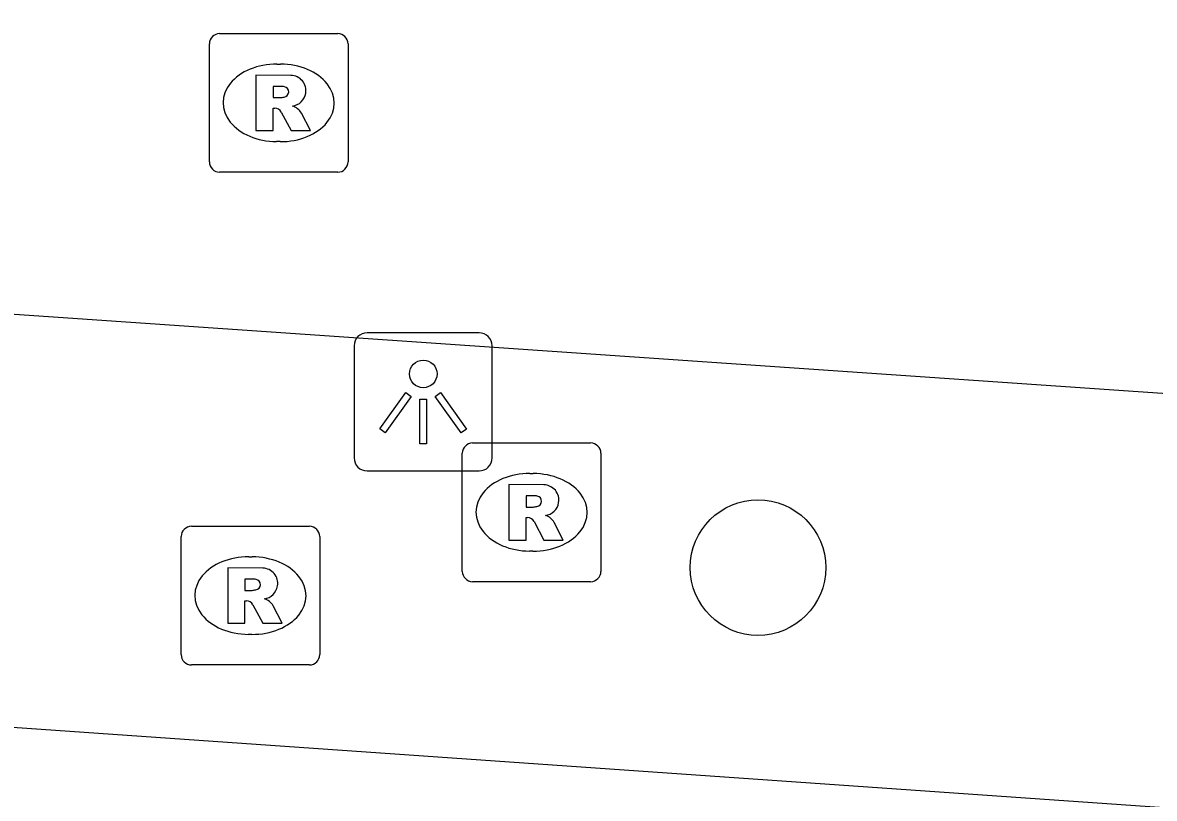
# Model space of a CAD drawing. Extents: x 155888 to 156864, y 383882 to 384671.
# Drawn here: x 156040.51 to 156048.67, y 383982.65 to 383988.24 of the extents above; entities that cross this region are included whole.
import ezdxf

# ---------------------------------------------------------------- set-up
doc = ezdxf.new("R2010")
doc.units = 0
for name, color, linetype in [('IMGEO_Boom', 7, 'Continuous'), ('IMGEO_Fietspad_gesloten', 7, 'Continuous'), ('IMGEO_Lichtpunt', 7, 'Continuous'), ('IMGEO_Rijbaan_lokaal_gesloten', 7, 'Continuous'), ('IMGEO_Rioolput', 7, 'Continuous')]:
    doc.layers.add(name, color=color, linetype=linetype)

msp = doc.modelspace()

# ---------------------------------------------------------------- linework, layer by layer
at = {"layer": 'IMGEO_Boom'}
msp.add_circle((156045.814, 383984.311), 0.4892, dxfattribs=at)
at = {"layer": 'IMGEO_Fietspad_gesloten'}
msp.add_lwpolyline([(156061.797, 383981.702), (156060.403, 383981.801), (156055.953, 383982.074), (156008.671, 383985.373), (155999.999, 383985.983), (155999.528, 383986.004)], dxfattribs=at)
at = {"layer": 'IMGEO_Lichtpunt'}
for p, q in [((156043.8006, 383986.0051), (156042.9935, 383986.0051)), ((156043.8006, 383986.0051), (156042.9935, 383986.0051)), ((156042.8988, 383985.9105), (156042.8988, 383985.1033)), ((156042.8988, 383985.9105), (156042.8988, 383985.1033)), ((156043.8953, 383985.1033), (156043.8953, 383985.9105)), ((156043.8953, 383985.1033), (156043.8953, 383985.9105)), ((156042.9935, 383985.0087), (156043.8006, 383985.0087)), ((156042.9935, 383985.0087), (156043.8006, 383985.0087))]:
    msp.add_line(p, q, dxfattribs=at)
for points in [[(156043.2732, 383985.5738), (156043.3117, 383985.5463), (156043.1244, 383985.2839), (156043.0859, 383985.3114), (156043.2732, 383985.5738)], [(156043.3747, 383985.5261), (156043.422, 383985.5261), (156043.422, 383985.2037), (156043.3747, 383985.2037), (156043.3747, 383985.5261)], [(156043.4846, 383985.5461), (156043.5232, 383985.5735), (156043.7099, 383985.3106), (156043.6713, 383985.2832), (156043.4846, 383985.5461)]]:
    msp.add_lwpolyline(points, dxfattribs=at)
msp.add_circle((156043.3984, 383985.7084), 0.0994, dxfattribs=at)
for centre, start, end in [((156042.9935, 383985.9105), 90, 180), ((156042.9935, 383985.9105), 90, 180), ((156043.8006, 383985.9105), 0, 90), ((156043.8006, 383985.9105), 0, 90), ((156042.9935, 383985.1033), 180, 270), ((156042.9935, 383985.1033), 180, 270), ((156043.8006, 383985.1033), 270, 0), ((156043.8006, 383985.1033), 270, 360)]:
    msp.add_arc(centre, 0.0946, start, end, dxfattribs=at)
at = {"layer": 'IMGEO_Rijbaan_lokaal_gesloten'}
msp.add_lwpolyline([(155999.999, 383988.212), (156004.522, 383988.227), (156006.524, 383988.243), (156011.779, 383988.106), (156029.192, 383986.913), (156050.409, 383985.454)], dxfattribs=at)
at = {"layer": 'IMGEO_Rioolput'}
for p, q in [((156041.9289, 383988.1645), (156042.7811, 383988.1645)), ((156041.8545, 383987.2379), (156041.8545, 383988.0901)), ((156042.8555, 383988.0901), (156042.8555, 383987.2379)), ((156042.3425, 383987.9437), (156042.3675, 383987.9437)), ((156042.3645, 383987.3843), (156042.3396, 383987.3843)), ((156042.7811, 383987.1635), (156041.9289, 383987.1635)), ((156043.7539, 383985.2105), (156044.6061, 383985.2105)), ((156043.6795, 383984.2839), (156043.6795, 383985.1361)), ((156044.6805, 383985.1361), (156044.6805, 383984.2839)), ((156044.1675, 383984.9897), (156044.1925, 383984.9897)), ((156041.7249, 383984.6095), (156042.5771, 383984.6095)), ((156041.6505, 383983.6829), (156041.6505, 383984.5351)), ((156042.6515, 383984.5351), (156042.6515, 383983.6829)), ((156042.1385, 383984.3887), (156042.1635, 383984.3887)), ((156044.1895, 383984.4303), (156044.1646, 383984.4303)), ((156044.6061, 383984.2095), (156043.7539, 383984.2095)), ((156042.1605, 383983.8293), (156042.1356, 383983.8293)), ((156042.5771, 383983.6085), (156041.7249, 383983.6085))]:
    msp.add_line(p, q, dxfattribs=at)
for points in [[(156041.9289, 383988.1645), (156042.7811, 383988.1645)], [(156041.8545, 383987.2379), (156041.8545, 383988.0901)], [(156042.8555, 383988.0901), (156042.8555, 383987.2379)], [(156042.4435, 383987.8619), (156042.1908, 383987.864), (156042.1908, 383987.464)], [(156042.3692, 383987.7832), (156042.3152, 383987.7832), (156042.3152, 383987.7019)], [(156042.3152, 383987.7019), (156042.367, 383987.7019)], [(156042.1908, 383987.464), (156042.3152, 383987.464), (156042.3152, 383987.6265), (156042.326, 383987.6265)], [(156042.3727, 383987.5966), (156042.4442, 383987.464), (156042.5839, 383987.464), (156042.5189, 383987.5902)], [(156042.7811, 383987.1635), (156041.9289, 383987.1635)], [(156043.7539, 383985.2105), (156044.6061, 383985.2105)], [(156043.6795, 383984.2839), (156043.6795, 383985.1361)], [(156044.6805, 383985.1361), (156044.6805, 383984.2839)], [(156044.2685, 383984.9079), (156044.0158, 383984.91), (156044.0158, 383984.51)], [(156044.1942, 383984.8292), (156044.1402, 383984.8292), (156044.1402, 383984.7479)], [(156044.1402, 383984.7479), (156044.192, 383984.7479)], [(156044.0158, 383984.51), (156044.1402, 383984.51), (156044.1402, 383984.6725), (156044.151, 383984.6725)], [(156044.1977, 383984.6426), (156044.2692, 383984.51), (156044.4089, 383984.51), (156044.3439, 383984.6362)], [(156041.7249, 383984.6095), (156042.5771, 383984.6095)], [(156041.6505, 383983.6829), (156041.6505, 383984.5351)], [(156042.6515, 383984.5351), (156042.6515, 383983.6829)], [(156042.2395, 383984.3069), (156041.9868, 383984.309), (156041.9868, 383983.909)], [(156042.1652, 383984.2282), (156042.1112, 383984.2282), (156042.1112, 383984.1469)], [(156042.1112, 383984.1469), (156042.163, 383984.1469)], [(156044.6061, 383984.2095), (156043.7539, 383984.2095)], [(156041.9868, 383983.909), (156042.1112, 383983.909), (156042.1112, 383984.0715), (156042.122, 383984.0715)], [(156042.1687, 383984.0416), (156042.2402, 383983.909), (156042.3799, 383983.909), (156042.3149, 383984.0352)], [(156042.5771, 383983.6085), (156041.7249, 383983.6085)]]:
    msp.add_lwpolyline(points, dxfattribs=at)
for centre, radius, start, end in [((156041.931, 383988.088), 0.0765, 91.55205, 178.44795), ((156041.931, 383988.088), 0.0765, 91.55205, 178.44795), ((156042.779, 383988.088), 0.0765, 1.55205, 88.44795), ((156042.779, 383988.088), 0.0765, 1.55205, 88.44795), ((156042.4424, 383987.7524), 0.1095, 350.36119, 89.41601), ((156042.3745, 383987.6869), 0.0964, 77.00612, 93.18647), ((156042.3894, 383987.7436), 0.0378, 276.66336, 79.67722), ((156042.44, 383987.7516), 0.1117, 277.58423, 350.98172), ((156042.3512, 383987.8912), 0.1899, 274.7715, 282.96867), ((156042.3248, 383987.5732), 0.0533, 26.02933, 88.69889), ((156042.4245, 383987.5368), 0.1085, 29.51342, 73.79051), ((156041.931, 383987.24), 0.0765, 181.55205, 268.44795), ((156041.931, 383987.24), 0.0765, 181.55205, 268.44795), ((156042.779, 383987.24), 0.0765, 271.55205, 358.44795), ((156042.779, 383987.24), 0.0765, 271.55205, 358.44795), ((156043.756, 383985.134), 0.0765, 91.55205, 178.44795), ((156043.756, 383985.134), 0.0765, 91.55205, 178.44795), ((156044.604, 383985.134), 0.0765, 1.55205, 88.44795), ((156044.604, 383985.134), 0.0765, 1.55205, 88.44795), ((156044.2674, 383984.7984), 0.1095, 350.36119, 89.41601), ((156044.1995, 383984.7329), 0.0964, 77.00612, 93.18647), ((156044.2144, 383984.7896), 0.0378, 276.66336, 79.67722), ((156044.1762, 383984.9372), 0.1899, 274.7715, 282.96867), ((156044.265, 383984.7976), 0.1117, 277.58423, 350.98172), ((156044.1498, 383984.6192), 0.0533, 26.02933, 88.69889), ((156044.2495, 383984.5828), 0.1085, 29.51342, 73.79051), ((156041.727, 383984.533), 0.0765, 91.55205, 178.44795), ((156041.727, 383984.533), 0.0765, 91.55205, 178.44795), ((156042.575, 383984.533), 0.0765, 1.55205, 88.44795), ((156042.575, 383984.533), 0.0765, 1.55205, 88.44795), ((156042.2384, 383984.1974), 0.1095, 350.36119, 89.41601), ((156042.1705, 383984.1319), 0.0964, 77.00612, 93.18647), ((156042.1854, 383984.1886), 0.0378, 276.66336, 79.67722), ((156043.756, 383984.286), 0.0765, 181.55205, 268.44795), ((156043.756, 383984.286), 0.0765, 181.55205, 268.44795), ((156044.604, 383984.286), 0.0765, 271.55205, 358.44795), ((156044.604, 383984.286), 0.0765, 271.55205, 358.44795), ((156042.1472, 383984.3362), 0.1899, 274.7715, 282.96867), ((156042.236, 383984.1966), 0.1117, 277.58423, 350.98172), ((156042.1208, 383984.0182), 0.0533, 26.02933, 88.69889), ((156042.2205, 383983.9818), 0.1085, 29.51342, 73.79051), ((156041.727, 383983.685), 0.0765, 181.55205, 268.44795), ((156041.727, 383983.685), 0.0765, 181.55205, 268.44795), ((156042.575, 383983.685), 0.0765, 271.55205, 358.44795), ((156042.575, 383983.685), 0.0765, 271.55205, 358.44795)]:
    msp.add_arc(centre, radius, start, end, dxfattribs=at)
for centre, major_axis, ratio, start_param, end_param in [((156042.341, 383987.664), (-0.3872, 0.002), 0.722429, 4.712389, 7.853982), ((156042.366, 383987.664), (-0.3901, 0.002), 0.717154, 1.570796, 4.712389), ((156044.166, 383984.71), (-0.3872, 0.002), 0.722429, 4.712389, 7.853982), ((156044.191, 383984.71), (-0.3901, 0.002), 0.717154, 1.570796, 4.712389), ((156042.137, 383984.109), (-0.3872, 0.002), 0.722429, 4.712389, 7.853982), ((156042.162, 383984.109), (-0.3901, 0.002), 0.717154, 1.570796, 4.712389)]:
    msp.add_ellipse(centre, major_axis=major_axis, ratio=ratio, start_param=start_param, end_param=end_param, dxfattribs=at)

doc.saveas('drawing.dxf')
